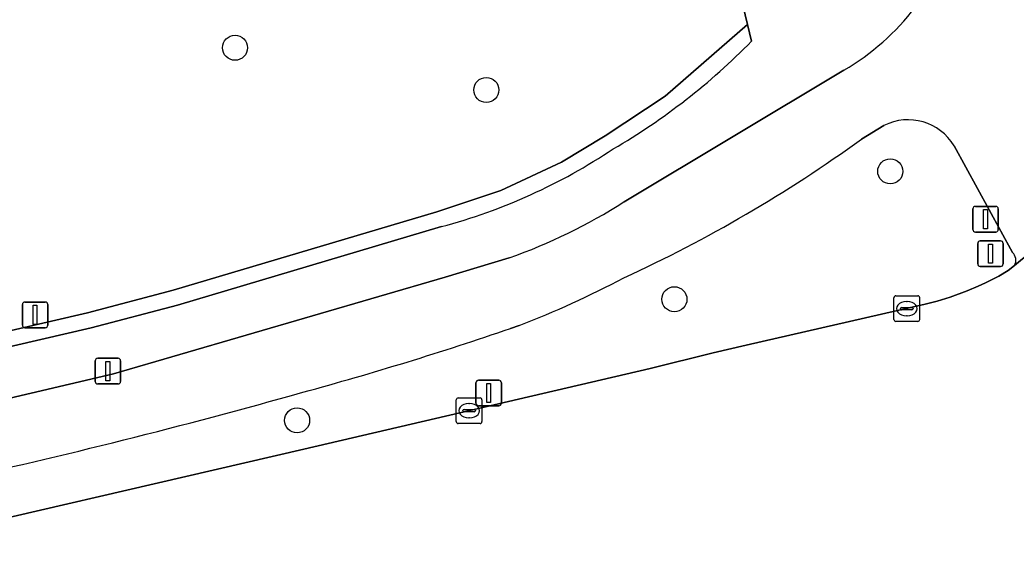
# Model space of a CAD drawing. Extents: x 156412 to 157779, y 382335 to 383768.
# Drawn here: x 156941.38 to 156980.2, y 382991.28 to 383012.03 of the extents above; entities that cross this region are included whole.
import ezdxf

# ---------------------------------------------------------------- set-up
doc = ezdxf.new("R2010")
doc.units = 0
for name, color, linetype in [('IMGEO_Berm_groen', 7, 'Continuous'), ('IMGEO_Boom', 7, 'Continuous'), ('IMGEO_Drukknoppaal', 7, 'Continuous'), ('IMGEO_Fietspad_gesloten', 7, 'Continuous'), ('IMGEO_Groenvoorziening', 7, 'Continuous'), ('IMGEO_Haag', 7, 'Continuous'), ('IMGEO_Kolk', 7, 'Continuous'), ('IMGEO_Lichtmast', 7, 'Continuous'), ('IMGEO_OVBaan_gesloten', 7, 'Continuous'), ('IMGEO_Verkeersbordpaal', 7, 'Continuous'), ('IMGEO_Verkeersregelinstallatiepaal', 7, 'Continuous'), ('IMGEO_Voetpad_open', 7, 'Continuous')]:
    doc.layers.add(name, color=color, linetype=linetype)

msp = doc.modelspace()

# ---------------------------------------------------------------- linework, layer by layer
at = {"layer": 'IMGEO_Berm_groen'}
for points in [[(156962.487, 383006.485), (156964.181, 383007.512), (156966.521, 383009.056), (156969.733, 383011.86), (156967.445, 383021.349)], [(156975.05, 383007.91), (156974.172, 383007.385)], [(156980.062, 383002.965), (156977.784, 383007.119)], [(156912.963, 382993.412), (156944.013, 383000.612), (156947.352, 383001.49), (156957.629, 383004.543), (156960.126, 383005.373), (156962.487, 383006.485)], [(156935.27, 382991.314), (156952.442, 382995.289), (156965.934, 382998.438), (156968.396, 382999.047), (156969.687, 382999.352), (156976.659, 383000.947), (156977.125, 383001.068), (156977.626, 383001.223), (156978.295, 383001.464), (156978.725, 383001.647), (156979.01, 383001.78), (156979.193, 383001.87), (156979.529, 383002.044), (156979.896, 383002.253), (156980.141, 383002.457)], [(156960.837, 383000.116), (156960.501, 383000)]]:
    msp.add_lwpolyline(points, dxfattribs=at)
for centre, radius, start, end in [((156975.997, 383006.063), 2.075, 30.5712, 117.1564), ((156942.672, 383050.7), 53.558, 294.5377, 306.0259), ((156979.767, 383002.659), 0.425, 331.6496, 46.0291), ((156947.693, 383034.272), 36.598, 291.0472, 298.0692), ((156917.912, 383124.127), 131.23, 285.2352, 288.93747), ((156888.545, 383222.975), 234.333, 282.28163, 285.81204)]:
    msp.add_arc(centre, radius, start, end, dxfattribs=at)
at = {"layer": 'IMGEO_Boom'}
for centre in [(156949.76, 383010.946), (156959.553, 383009.3), (156975.298, 383006.125), (156966.884, 383001.137), (156952.18, 382996.413)]:
    msp.add_circle(centre, 0.489, dxfattribs=at)
at = {"layer": 'IMGEO_Drukknoppaal'}
for p, q in [((156978.516, 383003.859), (156978.516, 383004.659)), ((156978.516, 383004.659), (156978.516, 383003.859)), ((156978.616, 383004.759), (156979.406, 383004.759)), ((156979.406, 383004.759), (156978.616, 383004.759)), ((156979.506, 383004.659), (156979.506, 383003.859)), ((156979.506, 383003.859), (156979.506, 383004.659)), ((156979.406, 383003.759), (156978.616, 383003.759)), ((156978.616, 383003.759), (156979.406, 383003.759))]:
    msp.add_line(p, q, dxfattribs=at)
msp.add_lwpolyline([(156978.936, 383004.634), (156979.086, 383004.634), (156979.086, 383003.884), (156978.936, 383003.884), (156978.936, 383004.634)], dxfattribs=at)
for centre, start, end in [((156978.616, 383004.659), 90, 180), ((156978.616, 383004.659), 90, 180), ((156979.406, 383004.659), 0, 90), ((156979.406, 383004.659), 360, 90), ((156978.616, 383003.859), 180, 270), ((156978.616, 383003.859), 180, 270), ((156979.406, 383003.859), 270, 0), ((156979.406, 383003.859), 270, 0)]:
    msp.add_arc(centre, 0.1, start, end, dxfattribs=at)
at = {"layer": 'IMGEO_Fietspad_gesloten'}
for points in [[(156973.489, 383010.071), (156964.92, 383004.933)], [(156974.172, 383007.385), (156975.05, 383007.91)], [(156977.784, 383007.119), (156980.062, 383002.965)], [(156980.141, 383002.457), (156983.503, 383005.244)], [(156960.448, 383002.751), (156957.949, 383002), (156945.022, 382998.226), (156914.422, 382991.036), (156908.051, 382989.605), (156852.524, 382976.79)], [(156960.501, 383000), (156960.837, 383000.116)]]:
    msp.add_lwpolyline(points, dxfattribs=at)
for centre, radius, start, end in [((156968.6, 383018.42), 9.675, 300.3505, 344.5756), ((156975.997, 383006.063), 2.075, 30.5712, 117.1564), ((156942.672, 383050.7), 53.558, 294.5377, 306.0259), ((156952.957, 383023.778), 22.321, 289.6093, 302.4085), ((156979.767, 383002.659), 0.425, 331.6496, 46.0291), ((156947.693, 383034.272), 36.598, 291.0472, 298.0692), ((156917.912, 383124.127), 131.23, 285.2352, 288.93747), ((156888.545, 383222.975), 234.333, 282.28163, 285.81204)]:
    msp.add_arc(centre, radius, start, end, dxfattribs=at)
at = {"layer": 'IMGEO_Groenvoorziening'}
for points in [[(156969.892, 383011.202), (156969.733, 383011.86), (156966.521, 383009.056), (156964.181, 383007.512), (156962.487, 383006.485), (156960.126, 383005.373), (156957.629, 383004.543), (156947.352, 383001.49), (156944.013, 383000.612), (156912.963, 382993.412)], [(156944.157, 383000.029), (156947.514, 383000.912), (156957.809, 383003.971)], [(156913.985, 382993.024), (156944.157, 383000.029)]]:
    msp.add_lwpolyline(points, dxfattribs=at)
for centre, radius, start, end in [((156951.674, 383029.039), 25.496, 300.2076, 315.6056), ((156952.026, 383025.627), 22.415, 284.9508, 303.8197)]:
    msp.add_arc(centre, radius, start, end, dxfattribs=at)
at = {"layer": 'IMGEO_Haag'}
for points in [[(156969.892, 383011.202), (156969.733, 383011.86), (156966.521, 383009.056), (156964.181, 383007.512), (156962.487, 383006.485), (156960.126, 383005.373), (156957.629, 383004.543), (156947.352, 383001.49), (156944.013, 383000.612), (156912.963, 382993.412)], [(156944.157, 383000.029), (156947.514, 383000.912), (156957.809, 383003.971)], [(156913.985, 382993.024), (156944.157, 383000.029)]]:
    msp.add_lwpolyline(points, dxfattribs=at)
for centre, radius, start, end in [((156951.674, 383029.039), 25.496, 300.2076, 315.6056), ((156952.026, 383025.627), 22.415, 284.9508, 303.8197)]:
    msp.add_arc(centre, radius, start, end, dxfattribs=at)
at = {"layer": 'IMGEO_Kolk'}
for p, q in [((156975.442, 383000.345), (156975.442, 383001.197)), ((156975.517, 383001.271), (156976.369, 383001.271)), ((156976.443, 383001.197), (156976.443, 383000.345)), ((156975.701, 383000.765), (156975.701, 383000.777)), ((156976.139, 383000.728), (156975.741, 383000.728)), ((156975.744, 383000.814), (156976.142, 383000.814)), ((156975.93, 383001.051), (156975.955, 383001.051)), ((156976.185, 383000.777), (156976.185, 383000.765)), ((156975.953, 383000.491), (156975.928, 383000.491)), ((156976.369, 383000.271), (156975.517, 383000.271)), ((156958.459, 382997.29), (156959.311, 382997.29)), ((156958.384, 382996.364), (156958.384, 382997.216)), ((156958.872, 382997.07), (156958.897, 382997.07)), ((156959.385, 382997.216), (156959.385, 382996.364)), ((156958.643, 382996.784), (156958.643, 382996.796)), ((156959.081, 382996.747), (156958.683, 382996.747)), ((156958.686, 382996.833), (156959.084, 382996.833)), ((156958.895, 382996.51), (156958.87, 382996.51)), ((156959.127, 382996.796), (156959.127, 382996.784)), ((156959.311, 382996.29), (156958.459, 382996.29))]:
    msp.add_line(p, q, dxfattribs=at)
for points in [[(156975.442, 383000.345), (156975.442, 383001.197)], [(156975.517, 383001.271), (156976.369, 383001.271)], [(156976.443, 383001.197), (156976.443, 383000.345)], [(156976.369, 383000.271), (156975.517, 383000.271)], [(156958.459, 382997.29), (156959.311, 382997.29)], [(156958.384, 382996.364), (156958.384, 382997.216)], [(156959.385, 382997.216), (156959.385, 382996.364)], [(156959.311, 382996.29), (156958.459, 382996.29)]]:
    msp.add_lwpolyline(points, dxfattribs=at)
for centre, radius, start, end in [((156975.519, 383001.195), 0.0765, 91.552, 178.448), ((156975.519, 383001.195), 0.0765, 91.552, 178.448), ((156976.367, 383001.195), 0.0765, 1.552, 88.448), ((156976.367, 383001.195), 0.0765, 1.552, 88.448), ((156975.741, 383000.774), 0.0403, 85.8775, 175.7526), ((156975.738, 383000.764), 0.0366, 178.938, 274.7102), ((156976.142, 383000.771), 0.043, 264.8664, 352.4533), ((156976.146, 383000.776), 0.0386, 1.7309, 96.639), ((156975.519, 383000.347), 0.0765, 181.552, 268.448), ((156975.519, 383000.347), 0.0765, 181.552, 268.448), ((156976.367, 383000.347), 0.0765, 271.552, 358.448), ((156976.367, 383000.347), 0.0765, 271.552, 358.448), ((156958.461, 382997.214), 0.0765, 91.552, 178.448), ((156958.461, 382997.214), 0.0765, 91.552, 178.448), ((156959.309, 382997.214), 0.0765, 1.552, 88.448), ((156959.309, 382997.214), 0.0765, 1.552, 88.448), ((156958.683, 382996.793), 0.0403, 85.8775, 175.7526), ((156958.68, 382996.783), 0.0366, 178.938, 274.7102), ((156959.084, 382996.79), 0.043, 264.8664, 352.4533), ((156959.088, 382996.795), 0.0386, 1.7309, 96.639), ((156958.461, 382996.366), 0.0765, 181.552, 268.448), ((156958.461, 382996.366), 0.0765, 181.552, 268.448), ((156959.309, 382996.366), 0.0765, 271.552, 358.448), ((156959.309, 382996.366), 0.0765, 271.552, 358.448)]:
    msp.add_arc(centre, radius, start, end, dxfattribs=at)
for centre, major_axis, ratio, start_param, end_param in [((156975.929, 383000.771), (-0.387, 0.002), 0.722429, 4.712389, 7.853982), ((156975.954, 383000.771), (-0.39, 0.002), 0.717154, 1.570796, 4.712389), ((156958.871, 382996.79), (-0.387, 0.002), 0.722429, 4.712389, 7.853982), ((156958.896, 382996.79), (-0.39, 0.002), 0.717154, 1.570796, 4.712389)]:
    msp.add_ellipse(centre, major_axis=major_axis, ratio=ratio, start_param=start_param, end_param=end_param, dxfattribs=at)
at = {"layer": 'IMGEO_Lichtmast'}
for p, q in [((156944.41, 382998.835), (156945.2, 382998.835)), ((156945.2, 382998.835), (156944.41, 382998.835)), ((156944.31, 382997.935), (156944.31, 382998.735)), ((156944.31, 382998.735), (156944.31, 382997.935)), ((156945.3, 382998.735), (156945.3, 382997.935)), ((156945.3, 382997.935), (156945.3, 382998.735)), ((156945.2, 382997.835), (156944.41, 382997.835)), ((156944.41, 382997.835), (156945.2, 382997.835)), ((156959.151, 382997.079), (156959.151, 382997.879)), ((156959.151, 382997.879), (156959.151, 382997.079)), ((156959.251, 382997.979), (156960.041, 382997.979)), ((156960.041, 382997.979), (156959.251, 382997.979)), ((156960.141, 382997.879), (156960.141, 382997.079)), ((156960.141, 382997.079), (156960.141, 382997.879)), ((156960.041, 382996.979), (156959.251, 382996.979)), ((156959.251, 382996.979), (156960.041, 382996.979))]:
    msp.add_line(p, q, dxfattribs=at)
for points in [[(156944.73, 382998.71), (156944.88, 382998.71), (156944.88, 382997.96), (156944.73, 382997.96), (156944.73, 382998.71)], [(156959.571, 382997.854), (156959.721, 382997.854), (156959.721, 382997.104), (156959.571, 382997.104), (156959.571, 382997.854)]]:
    msp.add_lwpolyline(points, dxfattribs=at)
for centre, start, end in [((156944.41, 382998.735), 90, 180), ((156944.41, 382998.735), 90, 180), ((156945.2, 382998.735), 0, 90), ((156945.2, 382998.735), 360, 90), ((156944.41, 382997.935), 180, 270), ((156944.41, 382997.935), 180, 270), ((156945.2, 382997.935), 270, 0), ((156945.2, 382997.935), 270, 0), ((156959.251, 382997.879), 90, 180), ((156959.251, 382997.879), 90, 180), ((156960.041, 382997.879), 0, 90), ((156960.041, 382997.879), 360, 90), ((156959.251, 382997.079), 180, 270), ((156959.251, 382997.079), 180, 270), ((156960.041, 382997.079), 270, 0), ((156960.041, 382997.079), 270, 0)]:
    msp.add_arc(centre, 0.1, start, end, dxfattribs=at)
at = {"layer": 'IMGEO_OVBaan_gesloten'}
msp.add_lwpolyline([(156983.503, 383005.244), (156980.141, 383002.457), (156979.896, 383002.253), (156979.529, 383002.044), (156979.193, 383001.87), (156979.01, 383001.78), (156978.725, 383001.647), (156978.295, 383001.464), (156977.626, 383001.223), (156977.125, 383001.068), (156976.659, 383000.947), (156969.687, 382999.352), (156968.396, 382999.047), (156965.934, 382998.438), (156952.442, 382995.289), (156935.27, 382991.314), (156936.072, 382987.898), (156936.873, 382984.481), (156960.264, 382989.881)], dxfattribs=at)
at = {"layer": 'IMGEO_Verkeersbordpaal'}
for p, q in [((156941.472, 383000.128), (156941.472, 383000.928)), ((156941.472, 383000.928), (156941.472, 383000.128)), ((156941.572, 383001.028), (156942.362, 383001.028)), ((156942.362, 383001.028), (156941.572, 383001.028)), ((156942.462, 383000.928), (156942.462, 383000.128)), ((156942.462, 383000.128), (156942.462, 383000.928)), ((156942.362, 383000.028), (156941.572, 383000.028)), ((156941.572, 383000.028), (156942.362, 383000.028))]:
    msp.add_line(p, q, dxfattribs=at)
msp.add_lwpolyline([(156941.892, 383000.903), (156942.042, 383000.903), (156942.042, 383000.153), (156941.892, 383000.153), (156941.892, 383000.903)], dxfattribs=at)
for centre, start, end in [((156941.572, 383000.928), 90, 180), ((156941.572, 383000.928), 90, 180), ((156942.362, 383000.928), 0, 90), ((156942.362, 383000.928), 360, 90), ((156941.572, 383000.128), 180, 270), ((156941.572, 383000.128), 180, 270), ((156942.362, 383000.128), 270, 0), ((156942.362, 383000.128), 270, 0)]:
    msp.add_arc(centre, 0.1, start, end, dxfattribs=at)
at = {"layer": 'IMGEO_Verkeersregelinstallatiepaal'}
for p, q in [((156978.706, 383002.516), (156978.706, 383003.316)), ((156978.706, 383003.316), (156978.706, 383002.516)), ((156978.806, 383003.416), (156979.596, 383003.416)), ((156979.596, 383003.416), (156978.806, 383003.416)), ((156979.696, 383003.316), (156979.696, 383002.516)), ((156979.696, 383002.516), (156979.696, 383003.316)), ((156979.596, 383002.416), (156978.806, 383002.416)), ((156978.806, 383002.416), (156979.596, 383002.416))]:
    msp.add_line(p, q, dxfattribs=at)
msp.add_lwpolyline([(156979.126, 383003.291), (156979.276, 383003.291), (156979.276, 383002.541), (156979.126, 383002.541), (156979.126, 383003.291)], dxfattribs=at)
for centre, start, end in [((156978.806, 383003.316), 90, 180), ((156978.806, 383003.316), 90, 180), ((156979.596, 383003.316), 0, 90), ((156979.596, 383003.316), 360, 90), ((156978.806, 383002.516), 180, 270), ((156978.806, 383002.516), 180, 270), ((156979.596, 383002.516), 270, 0), ((156979.596, 383002.516), 270, 0)]:
    msp.add_arc(centre, 0.1, start, end, dxfattribs=at)
at = {"layer": 'IMGEO_Voetpad_open'}
for points in [[(156970.416, 383017.094), (156969.154, 383022.425), (156967.445, 383021.349), (156969.733, 383011.86), (156969.892, 383011.202)], [(156964.92, 383004.933), (156973.489, 383010.071)], [(156957.809, 383003.971), (156947.514, 383000.912), (156944.157, 383000.029), (156913.985, 382993.024)], [(156914.422, 382991.036), (156945.022, 382998.226), (156957.949, 383002), (156960.448, 383002.751)]]:
    msp.add_lwpolyline(points, dxfattribs=at)
for centre, radius, start, end in [((156968.6, 383018.42), 9.675, 300.3505, 344.5756), ((156951.674, 383029.039), 25.496, 300.2076, 315.6056), ((156952.026, 383025.627), 22.415, 284.9508, 303.8197), ((156952.957, 383023.778), 22.321, 289.6093, 302.4085)]:
    msp.add_arc(centre, radius, start, end, dxfattribs=at)

doc.saveas('drawing.dxf')
